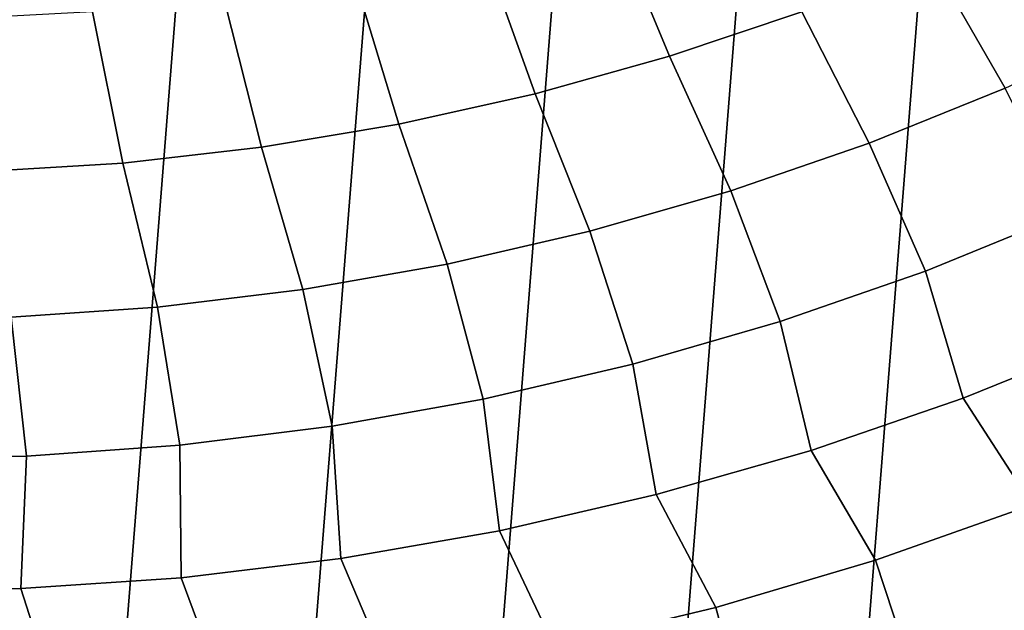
# Model space of a CAD drawing. Header units: metres. Extents: x -167 to 28, y -27 to 27.
# Tile 248 of 303: x 0.93 to 8.24, y -22.81 to -18.43. Entities that reach past the tile are written whole.
import ezdxf

# ---------------------------------------------------------------- set-up
doc = ezdxf.new("R2010")
doc.units = ezdxf.units.M
doc.layers.add('solid_12_065_021_XXX', color=7, linetype='CONTINUOUS')

msp = doc.modelspace()

# ---------------------------------------------------------------- linework, layer by layer
at = {"layer": 'solid_12_065_021_XXX'}
for points in [[(-4.207098, -26.262609, 0.2), (-0.022623, 26.597439, 0.2), (1.392003, 26.561003, 0.2), (-2.802653, -26.449375, 0.2)], [(2.802653, 26.449375, 0.2), (-1.392003, -26.561003, 0.2), (-2.802653, -26.449375, 0.2), (1.392003, 26.561003, 0.2)], [(4.207098, 26.262609, 0.2), (0.022623, -26.597439, 0.2), (-1.392003, -26.561003, 0.2), (2.802653, 26.449375, 0.2)], [(5.599999, 26.00124, 0.2), (1.438912, -26.558498, 0.2), (0.022623, -26.597439, 0.2), (4.207098, 26.262609, 0.2)], [(6.976521, 25.666178, 0.2), (2.851502, -26.444155, 0.2), (1.438912, -26.558498, 0.2), (5.599999, 26.00124, 0.2)], [(8.333064, 25.258354, 0.2), (4.255505, -26.254814, 0.2), (2.851502, -26.444155, 0.2), (6.976521, 25.666178, 0.2)], [(9.666076, 24.778851, 0.2), (5.647253, -25.991018, 0.2), (4.255505, -26.254814, 0.2), (8.333064, 25.258354, 0.2)], [(10.971596, 24.229086, 0.2), (7.02309, -25.653473, 0.2), (5.647253, -25.991018, 0.2), (9.666076, 24.778851, 0.2)], [(12.24579, 23.610701, 0.2), (8.378925, -25.243179, 0.2), (7.02309, -25.653473, 0.2), (10.971596, 24.229086, 0.2)], [(5.319396, -17.640318, 138.188522), (5.75778, -18.697538, 137.229401), (6.740253, -18.366245, 137.229401), (6.250701, -17.332211, 138.188522)], [(7.703795, -17.983368, 137.229401), (8.250894, -18.933554, 136.214035), (9.237136, -18.472467, 136.214035), (8.6457, -17.549982, 137.229401)], [(4.373013, -17.898422, 138.188522), (4.759136, -18.976318, 137.229401), (5.75778, -18.697538, 137.229401), (5.319396, -17.640318, 138.188522)], [(3.414234, -18.105793, 138.188522), (3.747124, -19.201799, 137.229401), (4.759136, -18.976318, 137.229401), (4.373013, -17.898422, 138.188522)], [(6.740253, -18.366245, 137.229401), (7.241725, -19.342031, 136.214035), (8.250894, -18.933554, 136.214035), (7.703795, -17.983368, 137.229401)], [(2.445777, -18.261845, 138.188522), (2.724589, -19.373348, 137.229401), (3.747124, -19.201799, 137.229401), (3.414234, -18.105793, 138.188522)], [(1.470387, -18.366129, 138.188522), (1.694401, -19.490486, 137.229401), (2.724589, -19.373348, 137.229401), (2.445777, -18.261845, 138.188522)], [(0.49083, -18.418356, 138.188522), (0.659454, -19.552881, 137.229401), (1.694401, -19.490486, 137.229401), (1.470387, -18.366129, 138.188522)], [(5.75778, -18.697538, 137.229401), (6.212434, -19.69676, 136.214035), (7.241725, -19.342031, 136.214035), (6.740253, -18.366245, 137.229401)], [(4.759136, -18.976318, 137.229401), (5.16588, -19.996759, 136.214035), (6.212434, -19.69676, 136.214035), (5.75778, -18.697538, 137.229401)], [(7.241725, -19.342031, 136.214035), (7.657987, -20.293003, 135.144974), (8.714444, -19.862255, 135.144974), (8.250894, -18.933554, 136.214035)], [(3.747124, -19.201799, 137.229401), (4.104972, -20.241194, 136.214035), (5.16588, -19.996759, 136.214035), (4.759136, -18.976318, 137.229401)], [(2.724589, -19.373348, 137.229401), (3.032657, -20.429384, 136.214035), (4.104972, -20.241194, 136.214035), (3.747124, -19.201799, 137.229401)], [(1.694401, -19.490486, 137.229401), (1.951915, -20.560806, 136.214035), (3.032657, -20.429384, 136.214035), (2.724589, -19.373348, 137.229401)], [(6.212434, -19.69676, 136.214035), (6.580342, -20.667603, 135.144974), (7.657987, -20.293003, 135.144974), (7.241725, -19.342031, 136.214035)], [(0.659454, -19.552881, 137.229401), (0.86575, -20.635098, 136.214035), (1.951915, -20.560806, 136.214035), (1.694401, -19.490486, 137.229401)], [(5.16588, -19.996759, 136.214035), (5.484491, -20.985022, 135.144974), (6.580342, -20.667603, 135.144974), (6.212434, -19.69676, 136.214035)], [(8.714444, -19.862255, 135.144974), (7.657987, -20.293003, 135.144974), (7.93888, -21.235798, 134.024979), (9.047316, -20.78776, 134.024979)], [(4.104972, -20.241194, 136.214035), (4.373465, -21.244377, 135.144974), (5.484491, -20.985022, 135.144974), (5.16588, -19.996759, 136.214035)], [(3.032657, -20.429384, 136.214035), (3.250338, -21.444954, 135.144974), (4.373465, -21.244377, 135.144974), (4.104972, -20.241194, 136.214035)], [(7.657987, -20.293003, 135.144974), (6.580342, -20.667603, 135.144974), (6.808366, -21.624779, 134.024979), (7.93888, -21.235798, 134.024979)], [(1.951915, -20.560806, 136.214035), (2.118219, -21.586197, 135.144974), (3.250338, -21.444954, 135.144974), (3.032657, -20.429384, 136.214035)], [(0.86575, -20.635098, 136.214035), (0.980239, -21.667715, 135.144974), (2.118219, -21.586197, 135.144974), (1.951915, -20.560806, 136.214035)], [(-0.222821, -20.652048, 136.214035), (-0.160454, -21.689283, 135.144974), (0.980239, -21.667715, 135.144974), (0.86575, -20.635098, 136.214035)], [(6.580342, -20.667603, 135.144974), (5.484491, -20.985022, 135.144974), (5.658919, -21.953623, 134.024979), (6.808366, -21.624779, 134.024979)], [(7.93888, -21.235798, 134.024979), (8.451526, -22.029243, 132.856903), (9.59304, -21.556656, 132.856903), (9.047316, -20.78776, 134.024979)], [(5.484491, -20.985022, 135.144974), (4.373465, -21.244377, 135.144974), (4.493735, -22.221415, 134.024979), (5.658919, -21.953623, 134.024979)], [(4.373465, -21.244377, 135.144974), (3.250338, -21.444954, 135.144974), (3.316054, -22.42741, 134.024979), (4.493735, -22.221415, 134.024979)], [(6.808366, -21.624779, 134.024979), (7.28684, -22.441431, 132.856903), (8.451526, -22.029243, 132.856903), (7.93888, -21.235798, 134.024979)], [(3.250338, -21.444954, 135.144974), (2.118219, -21.586197, 135.144974), (2.129151, -22.571035, 134.024979), (3.316054, -22.42741, 134.024979)], [(2.118219, -21.586197, 135.144974), (0.980239, -21.667715, 135.144974), (0.936326, -22.651892, 134.024979), (2.129151, -22.571035, 134.024979)], [(5.658919, -21.953623, 134.024979), (6.102175, -22.792089, 132.856903), (7.28684, -22.441431, 132.856903), (6.808366, -21.624779, 134.024979)], [(0.980239, -21.667715, 135.144974), (-0.160454, -21.689283, 135.144974), (-0.259102, -22.669754, 134.024979), (0.936326, -22.651892, 134.024979)], [(4.493735, -22.221415, 134.024979), (4.90078, -23.080256, 132.856903), (6.102175, -22.792089, 132.856903), (5.658919, -21.953623, 134.024979)], [(8.76507, -22.833788, 131.643692), (8.451526, -22.029243, 132.856903), (7.28684, -22.441431, 132.856903), (7.558029, -23.261223, 131.643692)], [(3.316054, -22.42741, 134.024979), (3.685947, -23.305141, 132.856903), (4.90078, -23.080256, 132.856903), (4.493735, -22.221415, 134.024979)], [(2.129151, -22.571035, 134.024979), (2.461009, -23.466131, 132.856903), (3.685947, -23.305141, 132.856903), (3.316054, -22.42741, 134.024979)], [(7.558029, -23.261223, 131.643692), (7.28684, -22.441431, 132.856903), (6.102175, -22.792089, 132.856903), (6.330273, -23.624901, 131.643692)], [(0.936326, -22.651892, 134.024979), (1.229323, -23.56278, 132.856903), (2.461009, -23.466131, 132.856903), (2.129151, -22.571035, 134.024979)], [(-0.259102, -22.669754, 134.024979), (-0.005734, -23.594826, 132.856903), (1.229323, -23.56278, 132.856903), (0.936326, -22.651892, 134.024979)], [(6.330273, -23.624901, 131.643692), (6.102175, -22.792089, 132.856903), (4.90078, -23.080256, 132.856903), (5.085166, -23.923824, 131.643692)]]:
    msp.add_3dface(points, dxfattribs=at)

doc.saveas('drawing.dxf')
